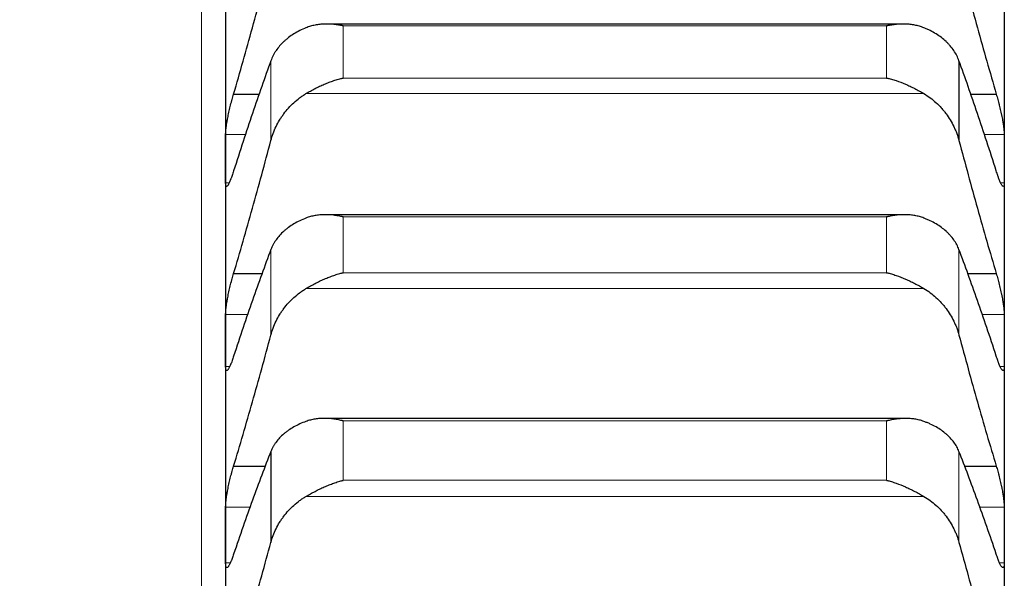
# Model space of a CAD drawing. Header units: inches. Extents: x 0 to 20790, y -12 to 14700.
# Tile 384 of 441: x 14138 to 14204, y 10814 to 10851. Entities that reach past the tile are written whole.
import ezdxf

# ---------------------------------------------------------------- set-up
doc = ezdxf.new("R2010")
doc.units = ezdxf.units.IN
doc.layers.add('1', color=7, linetype='Continuous', true_color=0xffffff)
doc.layers.add('254', color=7, linetype='Continuous', true_color=0xffffff)
doc.styles.add('latin_extended', font='simplex.shx')
doc.dimstyles.get("Standard").update_dxf_attribs({"dimtxt": 0.18, "dimasz": 0.18, "dimexe": 0.18, "dimexo": 0.0625, "dimgap": 0.09, "dimtad": 0, "dimtih": 1, "dimtoh": 1, "dimdec": 4, "dimzin": 0, "dimdsep": 46, "dimtxsty": 'Standard', "dimcen": 0.09, "dimadec": 0, "dimazin": 0, "dimtfac": 1, "dimtdec": 4, "dimtofl": 0, "dimtmove": 0, "dimatfit": 3, "dimfxl": 1, "dimtolj": 1, "dimtzin": 0, "dimarcsym": 0})

# ---------------------------------------------------------------- blocks, each defined once
blk = doc.blocks.new('_U8')
at = {"layer": '254', "color": 3, "linetype": 'Continuous', "lineweight": 13, "transparency": 16777216}
for p, q in [((13940.838, 12760.442), (13940.838, 13273.442)), ((14453.838, 10418.957), (14453.838, 13273.442)), ((14331.338, 13238.442), (14063.338, 13238.442))]:
    blk.add_line(p, q, dxfattribs=at)
at = {"layer": '254', "color": 3, "transparency": 16777216}
for points in [[(14063.338, 13258.858), (14063.338, 13218.025), (13940.838, 13238.442)], [(14331.338, 13218.025), (14331.338, 13258.858), (14453.838, 13238.442)]]:
    blk.add_solid(points, dxfattribs=at)
at = {"layer": 'Defpoints', "color": 0, "transparency": 16777216}
for p in [(13940.838, 13238.442), (13940.838, 12725.442), (14453.838, 10383.957)]:
    blk.add_point(p, dxfattribs=at)
at = {"layer": '254', "color": 2, "lineweight": 13, "transparency": 16777216, "insert": (14074.347, 13422.192), "char_height": 122.5, "attachment_point": 1, "style": 'latin_extended'}
blk.add_mtext('\\A1;513', dxfattribs=at)

msp = doc.modelspace()

# ---------------------------------------------------------------- linework, layer by layer
at = {"layer": '1', "color": 110, "linetype": 'Continuous', "lineweight": 13}
for p, q in [((14150.238, 10908.942), (14150.238, 9678.942)), ((14159.694, 10850.658), (14159.694, 10847.178)), ((14159.694, 10850.658), (14195.982, 10850.658)), ((14195.982, 10850.658), (14195.982, 10847.178)), ((14154.865, 10848.337), (14154.865, 10843.008)), ((14159.694, 10847.178), (14195.982, 10847.178)), ((14157.207, 10846.137), (14198.47, 10846.137)), ((14151.841, 10843.416), (14153.198, 10843.416)), ((14202.478, 10843.416), (14203.836, 10843.416)), ((14151.841, 10840.179), (14152.076, 10840.179)), ((14203.595, 10840.179), (14203.836, 10840.179)), ((14159.694, 10837.909), (14159.694, 10834.183)), ((14159.694, 10837.909), (14195.982, 10837.909)), ((14195.982, 10837.909), (14195.982, 10834.183)), ((14154.865, 10835.728), (14154.865, 10830.023)), ((14200.812, 10835.728), (14200.812, 10830.023)), ((14159.694, 10834.183), (14195.982, 10834.183)), ((14157.207, 10833.123), (14198.47, 10833.123)), ((14151.841, 10831.399), (14153.349, 10831.399)), ((14202.328, 10831.399), (14203.836, 10831.399)), ((14151.841, 10827.922), (14152.111, 10827.922)), ((14203.563, 10827.922), (14203.836, 10827.922)), ((14159.694, 10824.288), (14195.982, 10824.288)), ((14159.694, 10824.288), (14159.694, 10820.323)), ((14195.982, 10824.288), (14195.982, 10820.323)), ((14200.812, 10822.252), (14200.812, 10816.179)), ((14159.694, 10820.323), (14195.982, 10820.323)), ((14157.207, 10819.245), (14198.47, 10819.245)), ((14151.841, 10818.521), (14153.51, 10818.521)), ((14202.167, 10818.521), (14203.836, 10818.521)), ((14151.841, 10814.81), (14152.15, 10814.81)), ((14203.527, 10814.81), (14203.836, 10814.81))]:
    msp.add_line(p, q, dxfattribs=at)
at = {"layer": '1', "color": 2, "linetype": 'Continuous', "lineweight": 25}
for p, q in [((14151.838, 10853.058), (14151.838, 10841.798)), ((14203.838, 10853.058), (14203.838, 10841.798)), ((14197.088, 10850.783), (14158.613, 10850.783)), ((14200.812, 10848.337), (14200.812, 10843.008)), ((14152.376, 10846.106), (14154.11, 10846.106)), ((14201.567, 10846.106), (14203.301, 10846.106)), ((14151.838, 10841.798), (14151.838, 10829.66)), ((14203.838, 10841.798), (14203.838, 10829.66)), ((14197.174, 10838.053), (14158.526, 10838.053)), ((14152.376, 10834.12), (14154.302, 10834.12)), ((14201.374, 10834.12), (14203.301, 10834.12)), ((14151.838, 10829.66), (14151.838, 10816.665)), ((14203.838, 10829.66), (14203.838, 10816.665)), ((14197.259, 10824.455), (14158.439, 10824.455)), ((14154.865, 10822.252), (14154.865, 10816.179)), ((14152.376, 10821.269), (14154.508, 10821.269)), ((14201.169, 10821.269), (14203.301, 10821.269)), ((14151.838, 10816.665), (14151.838, 10802.833)), ((14203.838, 10816.665), (14203.838, 10802.833))]:
    msp.add_line(p, q, dxfattribs=at)
for points in [[(14152.376, 10846.106), (14152.587, 10846.832), (14153.007, 10848.297), (14153.632, 10850.53), (14154.251, 10852.8), (14154.661, 10854.338), (14154.865, 10855.114)], [(14200.812, 10855.114), (14201.016, 10854.338), (14201.426, 10852.8), (14202.045, 10850.53), (14202.67, 10848.297), (14203.09, 10846.832), (14203.301, 10846.106)], [(14154.865, 10848.337), (14154.661, 10847.774), (14154.251, 10846.623), (14153.632, 10844.822), (14153.007, 10842.948), (14152.587, 10841.649), (14152.376, 10840.987)], [(14203.301, 10840.987), (14203.09, 10841.649), (14202.67, 10842.948), (14202.045, 10844.822), (14201.426, 10846.623), (14201.016, 10847.774), (14200.812, 10848.337)], [(14151.838, 10841.798), (14151.838, 10842.337), (14151.839, 10842.876), (14151.841, 10843.416)], [(14152.376, 10834.12), (14152.587, 10834.833), (14153.007, 10836.273), (14153.632, 10838.474), (14154.251, 10840.717), (14154.661, 10842.239), (14154.865, 10843.008)], [(14200.812, 10843.008), (14201.016, 10842.239), (14201.426, 10840.717), (14202.045, 10838.474), (14202.67, 10836.273), (14203.09, 10834.833), (14203.301, 10834.12)], [(14203.836, 10843.416), (14203.838, 10842.876), (14203.838, 10842.337), (14203.838, 10841.798)], [(14151.841, 10840.179), (14151.839, 10840.719), (14151.838, 10841.258), (14151.838, 10841.798)], [(14203.838, 10841.798), (14203.838, 10841.258), (14203.838, 10840.719), (14203.836, 10840.179)], [(14154.865, 10835.728), (14154.661, 10835.188), (14154.251, 10834.081), (14153.632, 10832.343), (14153.007, 10830.527), (14152.587, 10829.265), (14152.376, 10828.621)], [(14203.301, 10828.621), (14203.09, 10829.265), (14202.67, 10830.527), (14202.045, 10832.343), (14201.426, 10834.081), (14201.016, 10835.188), (14200.812, 10835.728)], [(14151.838, 10829.66), (14151.838, 10830.24), (14151.839, 10830.819), (14151.841, 10831.399)], [(14203.836, 10831.399), (14203.838, 10830.819), (14203.838, 10830.24), (14203.838, 10829.66)], [(14152.376, 10821.269), (14152.587, 10821.968), (14153.007, 10823.381), (14153.632, 10825.546), (14154.251, 10827.757), (14154.661, 10829.262), (14154.865, 10830.023)], [(14200.812, 10830.023), (14201.016, 10829.262), (14201.426, 10827.757), (14202.045, 10825.546), (14202.67, 10823.381), (14203.09, 10821.968), (14203.301, 10821.269)], [(14151.841, 10827.922), (14151.839, 10828.502), (14151.838, 10829.081), (14151.838, 10829.66)], [(14203.838, 10829.66), (14203.838, 10829.081), (14203.838, 10828.502), (14203.836, 10827.922)], [(14154.865, 10822.252), (14154.661, 10821.736), (14154.251, 10820.675), (14153.632, 10819.002), (14153.007, 10817.248), (14152.587, 10816.024), (14152.376, 10815.399)], [(14203.301, 10815.399), (14203.09, 10816.024), (14202.67, 10817.248), (14202.045, 10819.002), (14201.426, 10820.675), (14201.016, 10821.736), (14200.812, 10822.252)], [(14151.838, 10816.665), (14151.838, 10817.284), (14151.839, 10817.902), (14151.841, 10818.521)], [(14203.836, 10818.521), (14203.838, 10817.902), (14203.838, 10817.284), (14203.838, 10816.665)], [(14151.841, 10814.81), (14151.839, 10815.428), (14151.838, 10816.047), (14151.838, 10816.665)], [(14203.838, 10816.665), (14203.838, 10816.047), (14203.838, 10815.428), (14203.836, 10814.81)], [(14152.376, 10807.573), (14152.587, 10808.257), (14153.007, 10809.641), (14153.632, 10811.767), (14154.251, 10813.943), (14154.661, 10815.428), (14154.865, 10816.179)], [(14200.812, 10816.179), (14201.016, 10815.428), (14201.426, 10813.943), (14202.045, 10811.767), (14202.67, 10809.641), (14203.09, 10808.257), (14203.301, 10807.573)]]:
    msp.add_open_spline(points, degree=3, dxfattribs=at)
for points, knots in [([(14159.694, 10850.658), (14159.691, 10850.659), (14159.688, 10850.659), (14159.681, 10850.661), (14159.678, 10850.661), (14159.668, 10850.664), (14159.648, 10850.668), (14159.602, 10850.677), (14159.509, 10850.695), (14159.43, 10850.709), (14159.272, 10850.734), (14159.167, 10850.748), (14158.853, 10850.779), (14158.645, 10850.787), (14158.334, 10850.777), (14158.23, 10850.769), (14158.075, 10850.752), (14158.023, 10850.746), (14157.919, 10850.73), (14157.867, 10850.721), (14157.712, 10850.691), (14157.61, 10850.666), (14157.407, 10850.607), (14157.307, 10850.573), (14157.207, 10850.533)], [0, 0, 0, 0, 0.003906, 0.003906, 0.007813, 0.007813, 0.015625, 0.03125, 0.0625, 0.125, 0.125, 0.25, 0.25, 0.5, 0.5, 0.625, 0.625, 0.6875, 0.6875, 0.75, 0.75, 0.875, 0.875, 1, 1, 1, 1]), ([(14198.47, 10850.533), (14198.37, 10850.573), (14198.27, 10850.607), (14198.069, 10850.666), (14197.967, 10850.69), (14197.764, 10850.73), (14197.661, 10850.746), (14197.454, 10850.769), (14197.35, 10850.776), (14197.14, 10850.784), (14197.036, 10850.783), (14196.826, 10850.776), (14196.721, 10850.769), (14196.511, 10850.748), (14196.405, 10850.734), (14196.247, 10850.709), (14196.168, 10850.695), (14196.075, 10850.677), (14196.029, 10850.668), (14196.009, 10850.664), (14195.996, 10850.661), (14195.989, 10850.659), (14195.982, 10850.658)], [0, 0, 0, 0, 0.125, 0.125, 0.25, 0.25, 0.375, 0.375, 0.5, 0.5, 0.625, 0.625, 0.75, 0.75, 0.875, 0.875, 0.9375, 0.96875, 0.984375, 0.992188, 0.992188, 1, 1, 1, 1]), ([(14157.207, 10850.533), (14157.061, 10850.474), (14156.921, 10850.41), (14156.652, 10850.275), (14156.394, 10850.13), (14156.158, 10849.968), (14156.018, 10849.86), (14155.99, 10849.839), (14155.935, 10849.794), (14155.908, 10849.772), (14155.827, 10849.704), (14155.776, 10849.658), (14155.626, 10849.518), (14155.533, 10849.421), (14155.362, 10849.221), (14155.283, 10849.118), (14155.175, 10848.959), (14155.14, 10848.905), (14155.092, 10848.822), (14155.076, 10848.795), (14155.045, 10848.739), (14155.03, 10848.711), (14154.957, 10848.57), (14154.907, 10848.454), (14154.865, 10848.337)], [0, 0, 0, 0, 0.125, 0.125, 0.25, 0.375, 0.375, 0.40625, 0.40625, 0.4375, 0.4375, 0.5, 0.5, 0.625, 0.625, 0.75, 0.75, 0.8125, 0.8125, 0.84375, 0.84375, 0.875, 0.875, 1, 1, 1, 1]), ([(14200.812, 10848.337), (14200.77, 10848.454), (14200.719, 10848.569), (14200.605, 10848.793), (14200.476, 10849.01), (14200.318, 10849.217), (14200.189, 10849.368), (14200.144, 10849.418), (14200.074, 10849.491), (14200.05, 10849.516), (14200.001, 10849.564), (14199.977, 10849.587), (14199.852, 10849.704), (14199.64, 10849.883), (14199.405, 10850.045), (14199.158, 10850.2), (14199.029, 10850.272), (14198.859, 10850.358), (14198.825, 10850.375), (14198.755, 10850.408), (14198.65, 10850.457), (14198.543, 10850.503), (14198.47, 10850.533)], [0, 0, 0, 0, 0.125, 0.125, 0.25, 0.375, 0.375, 0.4375, 0.4375, 0.46875, 0.46875, 0.5, 0.5, 0.625, 0.75, 0.75, 0.875, 0.875, 0.90625, 0.90625, 0.9375, 1, 1, 1, 1]), ([(14157.207, 10846.137), (14157.307, 10846.197), (14157.407, 10846.255), (14157.608, 10846.368), (14157.709, 10846.422), (14157.913, 10846.528), (14158.016, 10846.579), (14158.222, 10846.676), (14158.326, 10846.723), (14158.536, 10846.812), (14158.641, 10846.854), (14158.851, 10846.933), (14158.956, 10846.97), (14159.166, 10847.039), (14159.271, 10847.07), (14159.43, 10847.114), (14159.509, 10847.135), (14159.602, 10847.157), (14159.648, 10847.168), (14159.668, 10847.172), (14159.681, 10847.175), (14159.688, 10847.177), (14159.694, 10847.178)], [0, 0, 0, 0, 0.125, 0.125, 0.25, 0.25, 0.375, 0.375, 0.5, 0.5, 0.625, 0.625, 0.75, 0.75, 0.875, 0.875, 0.9375, 0.96875, 0.984375, 0.992188, 0.992188, 1, 1, 1, 1]), ([(14195.982, 10847.178), (14195.986, 10847.177), (14195.989, 10847.177), (14195.996, 10847.175), (14195.999, 10847.175), (14196.009, 10847.172), (14196.029, 10847.168), (14196.075, 10847.157), (14196.168, 10847.135), (14196.353, 10847.086), (14196.51, 10847.039), (14196.824, 10846.937), (14197.032, 10846.858), (14197.343, 10846.726), (14197.446, 10846.68), (14197.602, 10846.607), (14197.654, 10846.582), (14197.757, 10846.53), (14197.809, 10846.504), (14197.964, 10846.424), (14198.067, 10846.369), (14198.269, 10846.255), (14198.37, 10846.197), (14198.47, 10846.137)], [0, 0, 0, 0, 0.003906, 0.003906, 0.007813, 0.007813, 0.015625, 0.03125, 0.0625, 0.125, 0.25, 0.25, 0.5, 0.5, 0.625, 0.625, 0.6875, 0.6875, 0.75, 0.75, 0.875, 0.875, 1, 1, 1, 1]), ([(14151.841, 10843.416), (14151.841, 10843.447), (14151.843, 10843.516), (14151.851, 10843.633), (14151.86, 10843.722), (14151.868, 10843.793), (14151.871, 10843.817), (14151.877, 10843.866), (14151.88, 10843.891), (14151.898, 10844.019), (14151.915, 10844.128), (14151.939, 10844.273), (14151.944, 10844.302), (14151.952, 10844.347), (14151.955, 10844.362), (14151.961, 10844.392), (14151.975, 10844.467), (14152.001, 10844.605), (14152.027, 10844.731), (14152.054, 10844.858), (14152.068, 10844.922), (14152.112, 10845.116), (14152.143, 10845.245), (14152.19, 10845.436), (14152.207, 10845.499), (14152.231, 10845.594), (14152.24, 10845.626), (14152.257, 10845.688), (14152.265, 10845.719), (14152.307, 10845.873), (14152.341, 10845.992), (14152.376, 10846.106)], [0, 0, 0, 0, 0.0625, 0.125, 0.1875, 0.1875, 0.21875, 0.21875, 0.25, 0.25, 0.375, 0.375, 0.40625, 0.40625, 0.421875, 0.421875, 0.4375, 0.5, 0.5625, 0.5625, 0.625, 0.625, 0.75, 0.75, 0.8125, 0.8125, 0.84375, 0.84375, 0.875, 0.875, 1, 1, 1, 1]), ([(14154.865, 10843.008), (14154.907, 10843.168), (14154.957, 10843.326), (14155.072, 10843.635), (14155.201, 10843.938), (14155.359, 10844.23), (14155.488, 10844.444), (14155.533, 10844.514), (14155.603, 10844.619), (14155.627, 10844.654), (14155.675, 10844.722), (14155.7, 10844.756), (14155.825, 10844.924), (14156.036, 10845.182), (14156.271, 10845.418), (14156.519, 10845.644), (14156.648, 10845.751), (14156.818, 10845.878), (14156.852, 10845.903), (14156.921, 10845.952), (14157.026, 10846.025), (14157.134, 10846.093), (14157.207, 10846.137)], [0, 0, 0, 0, 0.125, 0.125, 0.25, 0.375, 0.375, 0.4375, 0.4375, 0.46875, 0.46875, 0.5, 0.5, 0.625, 0.75, 0.75, 0.875, 0.875, 0.90625, 0.90625, 0.9375, 1, 1, 1, 1]), ([(14198.47, 10846.137), (14198.616, 10846.049), (14198.756, 10845.955), (14199.025, 10845.755), (14199.282, 10845.542), (14199.518, 10845.305), (14199.659, 10845.149), (14199.687, 10845.118), (14199.742, 10845.054), (14199.769, 10845.022), (14199.849, 10844.924), (14199.901, 10844.858), (14200.051, 10844.657), (14200.143, 10844.519), (14200.315, 10844.235), (14200.394, 10844.09), (14200.502, 10843.867), (14200.536, 10843.791), (14200.585, 10843.677), (14200.601, 10843.638), (14200.632, 10843.561), (14200.647, 10843.522), (14200.719, 10843.327), (14200.77, 10843.168), (14200.812, 10843.008)], [0, 0, 0, 0, 0.125, 0.125, 0.25, 0.375, 0.375, 0.40625, 0.40625, 0.4375, 0.4375, 0.5, 0.5, 0.625, 0.625, 0.75, 0.75, 0.8125, 0.8125, 0.84375, 0.84375, 0.875, 0.875, 1, 1, 1, 1]), ([(14203.301, 10846.106), (14203.335, 10845.992), (14203.369, 10845.874), (14203.42, 10845.691), (14203.436, 10845.629), (14203.461, 10845.534), (14203.469, 10845.502), (14203.486, 10845.438), (14203.494, 10845.406), (14203.534, 10845.246), (14203.564, 10845.117), (14203.608, 10844.925), (14203.622, 10844.861), (14203.642, 10844.765), (14203.649, 10844.733), (14203.662, 10844.67), (14203.668, 10844.638), (14203.699, 10844.483), (14203.722, 10844.363), (14203.747, 10844.218), (14203.752, 10844.189), (14203.761, 10844.133), (14203.765, 10844.105), (14203.778, 10844.022), (14203.786, 10843.969), (14203.807, 10843.816), (14203.817, 10843.723), (14203.826, 10843.617), (14203.828, 10843.596), (14203.831, 10843.556), (14203.832, 10843.537), (14203.835, 10843.482), (14203.836, 10843.447), (14203.836, 10843.416)], [0, 0, 0, 0, 0.125, 0.125, 0.1875, 0.1875, 0.21875, 0.21875, 0.25, 0.25, 0.375, 0.375, 0.4375, 0.4375, 0.46875, 0.46875, 0.5, 0.5, 0.625, 0.625, 0.65625, 0.65625, 0.6875, 0.6875, 0.75, 0.75, 0.875, 0.875, 0.90625, 0.90625, 0.9375, 0.9375, 1, 1, 1, 1]), ([(14152.376, 10840.987), (14152.341, 10840.873), (14152.307, 10840.768), (14152.257, 10840.62), (14152.24, 10840.573), (14152.216, 10840.505), (14152.207, 10840.483), (14152.191, 10840.44), (14152.183, 10840.418), (14152.143, 10840.316), (14152.112, 10840.245), (14152.069, 10840.153), (14152.055, 10840.125), (14152.035, 10840.087), (14152.028, 10840.075), (14152.015, 10840.053), (14152.008, 10840.043), (14151.977, 10839.995), (14151.955, 10839.969), (14151.93, 10839.951), (14151.925, 10839.949), (14151.916, 10839.945), (14151.911, 10839.944), (14151.899, 10839.944), (14151.891, 10839.946), (14151.87, 10839.965), (14151.86, 10839.989), (14151.85, 10840.037), (14151.849, 10840.047), (14151.846, 10840.07), (14151.845, 10840.082), (14151.842, 10840.12), (14151.841, 10840.148), (14151.841, 10840.179)], [0, 0, 0, 0, 0.125, 0.125, 0.1875, 0.1875, 0.21875, 0.21875, 0.25, 0.25, 0.375, 0.375, 0.4375, 0.4375, 0.46875, 0.46875, 0.5, 0.5, 0.625, 0.625, 0.65625, 0.65625, 0.6875, 0.6875, 0.75, 0.75, 0.875, 0.875, 0.90625, 0.90625, 0.9375, 0.9375, 1, 1, 1, 1]), ([(14203.836, 10840.179), (14203.836, 10840.148), (14203.834, 10840.091), (14203.826, 10840.025), (14203.817, 10839.994), (14203.809, 10839.975), (14203.806, 10839.969), (14203.8, 10839.96), (14203.796, 10839.956), (14203.779, 10839.94), (14203.762, 10839.941), (14203.737, 10839.958), (14203.732, 10839.962), (14203.724, 10839.969), (14203.722, 10839.972), (14203.716, 10839.978), (14203.702, 10839.993), (14203.675, 10840.03), (14203.649, 10840.074), (14203.622, 10840.124), (14203.608, 10840.152), (14203.565, 10840.244), (14203.534, 10840.316), (14203.486, 10840.437), (14203.47, 10840.48), (14203.445, 10840.548), (14203.437, 10840.572), (14203.42, 10840.619), (14203.412, 10840.644), (14203.37, 10840.767), (14203.335, 10840.874), (14203.301, 10840.987)], [0, 0, 0, 0, 0.0625, 0.125, 0.1875, 0.1875, 0.21875, 0.21875, 0.25, 0.25, 0.375, 0.375, 0.40625, 0.40625, 0.421875, 0.421875, 0.4375, 0.5, 0.5625, 0.5625, 0.625, 0.625, 0.75, 0.75, 0.8125, 0.8125, 0.84375, 0.84375, 0.875, 0.875, 1, 1, 1, 1]), ([(14157.207, 10837.829), (14157.061, 10837.773), (14156.921, 10837.713), (14156.652, 10837.583), (14156.394, 10837.445), (14156.158, 10837.29), (14156.018, 10837.187), (14155.99, 10837.167), (14155.935, 10837.124), (14155.908, 10837.103), (14155.827, 10837.038), (14155.776, 10836.994), (14155.626, 10836.86), (14155.533, 10836.768), (14155.362, 10836.576), (14155.283, 10836.477), (14155.175, 10836.325), (14155.14, 10836.273), (14155.092, 10836.194), (14155.076, 10836.167), (14155.045, 10836.114), (14155.03, 10836.087), (14154.957, 10835.952), (14154.907, 10835.841), (14154.865, 10835.728)], [0, 0, 0, 0, 0.125, 0.125, 0.25, 0.375, 0.375, 0.40625, 0.40625, 0.4375, 0.4375, 0.5, 0.5, 0.625, 0.625, 0.75, 0.75, 0.8125, 0.8125, 0.84375, 0.84375, 0.875, 0.875, 1, 1, 1, 1]), ([(14159.694, 10837.909), (14159.691, 10837.91), (14159.688, 10837.91), (14159.681, 10837.912), (14159.678, 10837.913), (14159.668, 10837.915), (14159.648, 10837.919), (14159.602, 10837.93), (14159.509, 10837.949), (14159.43, 10837.964), (14159.272, 10837.992), (14159.167, 10838.008), (14158.853, 10838.044), (14158.645, 10838.056), (14158.334, 10838.052), (14158.23, 10838.046), (14158.075, 10838.032), (14158.023, 10838.027), (14157.919, 10838.013), (14157.867, 10838.005), (14157.712, 10837.978), (14157.61, 10837.955), (14157.407, 10837.9), (14157.307, 10837.868), (14157.207, 10837.829)], [0, 0, 0, 0, 0.003906, 0.003906, 0.007812, 0.007812, 0.015625, 0.03125, 0.0625, 0.125, 0.125, 0.25, 0.25, 0.5, 0.5, 0.625, 0.625, 0.6875, 0.6875, 0.75, 0.75, 0.875, 0.875, 1, 1, 1, 1]), ([(14198.47, 10837.829), (14198.37, 10837.868), (14198.27, 10837.9), (14198.069, 10837.955), (14197.967, 10837.977), (14197.764, 10838.013), (14197.661, 10838.027), (14197.454, 10838.046), (14197.35, 10838.051), (14197.14, 10838.055), (14197.036, 10838.052), (14196.826, 10838.041), (14196.721, 10838.032), (14196.511, 10838.008), (14196.405, 10837.992), (14196.247, 10837.964), (14196.168, 10837.949), (14196.075, 10837.93), (14196.029, 10837.919), (14196.009, 10837.915), (14195.996, 10837.912), (14195.989, 10837.91), (14195.982, 10837.909)], [0, 0, 0, 0, 0.125, 0.125, 0.25, 0.25, 0.375, 0.375, 0.5, 0.5, 0.625, 0.625, 0.75, 0.75, 0.875, 0.875, 0.9375, 0.96875, 0.984375, 0.992188, 0.992188, 1, 1, 1, 1]), ([(14200.812, 10835.728), (14200.77, 10835.841), (14200.719, 10835.951), (14200.605, 10836.165), (14200.476, 10836.374), (14200.318, 10836.572), (14200.189, 10836.717), (14200.144, 10836.764), (14200.074, 10836.835), (14200.05, 10836.858), (14200.001, 10836.904), (14199.977, 10836.926), (14199.852, 10837.038), (14199.64, 10837.209), (14199.405, 10837.364), (14199.158, 10837.512), (14199.029, 10837.581), (14198.859, 10837.663), (14198.825, 10837.679), (14198.755, 10837.711), (14198.65, 10837.757), (14198.543, 10837.801), (14198.47, 10837.829)], [0, 0, 0, 0, 0.125, 0.125, 0.25, 0.375, 0.375, 0.4375, 0.4375, 0.46875, 0.46875, 0.5, 0.5, 0.625, 0.75, 0.75, 0.875, 0.875, 0.90625, 0.90625, 0.9375, 1, 1, 1, 1]), ([(14151.841, 10831.399), (14151.841, 10831.432), (14151.843, 10831.505), (14151.851, 10831.629), (14151.86, 10831.722), (14151.868, 10831.795), (14151.871, 10831.82), (14151.877, 10831.871), (14151.88, 10831.897), (14151.898, 10832.029), (14151.915, 10832.141), (14151.939, 10832.288), (14151.944, 10832.318), (14151.952, 10832.364), (14151.955, 10832.379), (14151.961, 10832.41), (14151.975, 10832.486), (14152.001, 10832.626), (14152.027, 10832.753), (14152.054, 10832.881), (14152.068, 10832.945), (14152.112, 10833.14), (14152.143, 10833.269), (14152.19, 10833.459), (14152.207, 10833.522), (14152.231, 10833.616), (14152.24, 10833.647), (14152.257, 10833.709), (14152.265, 10833.74), (14152.307, 10833.892), (14152.341, 10834.008), (14152.376, 10834.12)], [0, 0, 0, 0, 0.0625, 0.125, 0.1875, 0.1875, 0.21875, 0.21875, 0.25, 0.25, 0.375, 0.375, 0.40625, 0.40625, 0.421875, 0.421875, 0.4375, 0.5, 0.5625, 0.5625, 0.625, 0.625, 0.75, 0.75, 0.8125, 0.8125, 0.84375, 0.84375, 0.875, 0.875, 1, 1, 1, 1]), ([(14157.207, 10833.123), (14157.307, 10833.182), (14157.407, 10833.24), (14157.608, 10833.353), (14157.709, 10833.408), (14157.913, 10833.514), (14158.016, 10833.565), (14158.222, 10833.664), (14158.326, 10833.711), (14158.536, 10833.802), (14158.641, 10833.846), (14158.851, 10833.927), (14158.956, 10833.965), (14159.166, 10834.036), (14159.271, 10834.069), (14159.43, 10834.115), (14159.509, 10834.137), (14159.602, 10834.161), (14159.648, 10834.172), (14159.668, 10834.177), (14159.681, 10834.18), (14159.688, 10834.182), (14159.694, 10834.183)], [0, 0, 0, 0, 0.125, 0.125, 0.25, 0.25, 0.375, 0.375, 0.5, 0.5, 0.625, 0.625, 0.75, 0.75, 0.875, 0.875, 0.9375, 0.96875, 0.984375, 0.992188, 0.992188, 1, 1, 1, 1]), ([(14195.982, 10834.183), (14195.986, 10834.182), (14195.989, 10834.182), (14195.996, 10834.18), (14195.999, 10834.179), (14196.009, 10834.177), (14196.029, 10834.172), (14196.075, 10834.161), (14196.168, 10834.137), (14196.353, 10834.086), (14196.51, 10834.036), (14196.824, 10833.93), (14197.032, 10833.849), (14197.343, 10833.715), (14197.446, 10833.668), (14197.602, 10833.593), (14197.654, 10833.568), (14197.757, 10833.516), (14197.809, 10833.49), (14197.964, 10833.409), (14198.067, 10833.354), (14198.269, 10833.24), (14198.37, 10833.182), (14198.47, 10833.123)], [0, 0, 0, 0, 0.003906, 0.003906, 0.007813, 0.007813, 0.015625, 0.03125, 0.0625, 0.125, 0.25, 0.25, 0.5, 0.5, 0.625, 0.625, 0.6875, 0.6875, 0.75, 0.75, 0.875, 0.875, 1, 1, 1, 1]), ([(14203.301, 10834.12), (14203.335, 10834.008), (14203.369, 10833.892), (14203.42, 10833.711), (14203.436, 10833.65), (14203.461, 10833.556), (14203.469, 10833.525), (14203.486, 10833.461), (14203.494, 10833.429), (14203.534, 10833.269), (14203.564, 10833.141), (14203.608, 10832.948), (14203.622, 10832.884), (14203.642, 10832.787), (14203.649, 10832.755), (14203.662, 10832.691), (14203.668, 10832.66), (14203.699, 10832.502), (14203.722, 10832.38), (14203.747, 10832.233), (14203.752, 10832.203), (14203.761, 10832.145), (14203.765, 10832.117), (14203.778, 10832.032), (14203.786, 10831.977), (14203.807, 10831.82), (14203.817, 10831.723), (14203.826, 10831.612), (14203.828, 10831.59), (14203.831, 10831.548), (14203.832, 10831.528), (14203.835, 10831.469), (14203.836, 10831.432), (14203.836, 10831.399)], [0, 0, 0, 0, 0.125, 0.125, 0.1875, 0.1875, 0.21875, 0.21875, 0.25, 0.25, 0.375, 0.375, 0.4375, 0.4375, 0.46875, 0.46875, 0.5, 0.5, 0.625, 0.625, 0.65625, 0.65625, 0.6875, 0.6875, 0.75, 0.75, 0.875, 0.875, 0.90625, 0.90625, 0.9375, 0.9375, 1, 1, 1, 1]), ([(14154.865, 10830.023), (14154.907, 10830.182), (14154.957, 10830.337), (14155.072, 10830.643), (14155.201, 10830.944), (14155.359, 10831.232), (14155.488, 10831.444), (14155.533, 10831.514), (14155.603, 10831.618), (14155.627, 10831.652), (14155.675, 10831.72), (14155.7, 10831.754), (14155.825, 10831.92), (14156.036, 10832.176), (14156.271, 10832.41), (14156.519, 10832.634), (14156.648, 10832.74), (14156.818, 10832.866), (14156.852, 10832.891), (14156.921, 10832.94), (14157.026, 10833.011), (14157.134, 10833.079), (14157.207, 10833.123)], [0, 0, 0, 0, 0.125, 0.125, 0.25, 0.375, 0.375, 0.4375, 0.4375, 0.46875, 0.46875, 0.5, 0.5, 0.625, 0.75, 0.75, 0.875, 0.875, 0.90625, 0.90625, 0.9375, 1, 1, 1, 1]), ([(14198.47, 10833.123), (14198.616, 10833.036), (14198.756, 10832.943), (14199.025, 10832.744), (14199.282, 10832.532), (14199.518, 10832.298), (14199.659, 10832.143), (14199.687, 10832.112), (14199.742, 10832.049), (14199.769, 10832.017), (14199.849, 10831.92), (14199.901, 10831.855), (14200.051, 10831.655), (14200.143, 10831.519), (14200.315, 10831.238), (14200.394, 10831.094), (14200.502, 10830.873), (14200.536, 10830.798), (14200.585, 10830.684), (14200.601, 10830.646), (14200.632, 10830.57), (14200.647, 10830.531), (14200.719, 10830.338), (14200.77, 10830.181), (14200.812, 10830.023)], [0, 0, 0, 0, 0.125, 0.125, 0.25, 0.375, 0.375, 0.40625, 0.40625, 0.4375, 0.4375, 0.5, 0.5, 0.625, 0.625, 0.75, 0.75, 0.8125, 0.8125, 0.84375, 0.84375, 0.875, 0.875, 1, 1, 1, 1]), ([(14152.376, 10828.621), (14152.341, 10828.51), (14152.307, 10828.407), (14152.257, 10828.265), (14152.24, 10828.22), (14152.216, 10828.154), (14152.207, 10828.133), (14152.191, 10828.092), (14152.183, 10828.072), (14152.143, 10827.974), (14152.112, 10827.907), (14152.069, 10827.822), (14152.055, 10827.797), (14152.035, 10827.763), (14152.028, 10827.752), (14152.015, 10827.732), (14152.008, 10827.723), (14151.977, 10827.681), (14151.955, 10827.66), (14151.93, 10827.65), (14151.925, 10827.648), (14151.916, 10827.647), (14151.911, 10827.648), (14151.899, 10827.651), (14151.891, 10827.656), (14151.87, 10827.682), (14151.86, 10827.712), (14151.85, 10827.766), (14151.849, 10827.778), (14151.846, 10827.803), (14151.845, 10827.816), (14151.842, 10827.858), (14151.841, 10827.888), (14151.841, 10827.922)], [0, 0, 0, 0, 0.125, 0.125, 0.1875, 0.1875, 0.21875, 0.21875, 0.25, 0.25, 0.375, 0.375, 0.4375, 0.4375, 0.46875, 0.46875, 0.5, 0.5, 0.625, 0.625, 0.65625, 0.65625, 0.6875, 0.6875, 0.75, 0.75, 0.875, 0.875, 0.90625, 0.90625, 0.9375, 0.9375, 1, 1, 1, 1]), ([(14203.836, 10827.922), (14203.836, 10827.888), (14203.834, 10827.827), (14203.826, 10827.754), (14203.817, 10827.717), (14203.809, 10827.694), (14203.806, 10827.687), (14203.8, 10827.675), (14203.796, 10827.67), (14203.779, 10827.648), (14203.762, 10827.643), (14203.737, 10827.654), (14203.732, 10827.656), (14203.724, 10827.662), (14203.722, 10827.664), (14203.716, 10827.668), (14203.702, 10827.681), (14203.675, 10827.711), (14203.649, 10827.75), (14203.622, 10827.795), (14203.608, 10827.821), (14203.565, 10827.907), (14203.534, 10827.974), (14203.486, 10828.09), (14203.47, 10828.131), (14203.445, 10828.196), (14203.437, 10828.218), (14203.42, 10828.264), (14203.412, 10828.288), (14203.37, 10828.407), (14203.335, 10828.51), (14203.301, 10828.621)], [0, 0, 0, 0, 0.0625, 0.125, 0.1875, 0.1875, 0.21875, 0.21875, 0.25, 0.25, 0.375, 0.375, 0.40625, 0.40625, 0.421875, 0.421875, 0.4375, 0.5, 0.5625, 0.5625, 0.625, 0.625, 0.75, 0.75, 0.8125, 0.8125, 0.84375, 0.84375, 0.875, 0.875, 1, 1, 1, 1]), ([(14157.207, 10824.255), (14157.061, 10824.202), (14156.921, 10824.144), (14156.652, 10824.021), (14156.394, 10823.89), (14156.158, 10823.742), (14156.018, 10823.645), (14155.99, 10823.625), (14155.935, 10823.585), (14155.908, 10823.564), (14155.827, 10823.503), (14155.776, 10823.461), (14155.626, 10823.333), (14155.533, 10823.245), (14155.362, 10823.062), (14155.283, 10822.968), (14155.175, 10822.822), (14155.14, 10822.772), (14155.092, 10822.697), (14155.076, 10822.672), (14155.045, 10822.621), (14155.03, 10822.595), (14154.957, 10822.466), (14154.907, 10822.36), (14154.865, 10822.252)], [0, 0, 0, 0, 0.125, 0.125, 0.25, 0.375, 0.375, 0.40625, 0.40625, 0.4375, 0.4375, 0.5, 0.5, 0.625, 0.625, 0.75, 0.75, 0.8125, 0.8125, 0.84375, 0.84375, 0.875, 0.875, 1, 1, 1, 1]), ([(14159.694, 10824.288), (14159.691, 10824.289), (14159.688, 10824.29), (14159.681, 10824.292), (14159.678, 10824.293), (14159.668, 10824.295), (14159.648, 10824.3), (14159.602, 10824.311), (14159.509, 10824.332), (14159.43, 10824.348), (14159.272, 10824.379), (14159.167, 10824.396), (14158.853, 10824.438), (14158.645, 10824.454), (14158.334, 10824.455), (14158.23, 10824.452), (14158.075, 10824.441), (14158.023, 10824.436), (14157.919, 10824.425), (14157.867, 10824.418), (14157.712, 10824.394), (14157.61, 10824.373), (14157.407, 10824.322), (14157.307, 10824.292), (14157.207, 10824.255)], [0, 0, 0, 0, 0.003906, 0.003906, 0.007812, 0.007812, 0.015625, 0.03125, 0.0625, 0.125, 0.125, 0.25, 0.25, 0.5, 0.5, 0.625, 0.625, 0.6875, 0.6875, 0.75, 0.75, 0.875, 0.875, 1, 1, 1, 1]), ([(14198.47, 10824.255), (14198.37, 10824.291), (14198.27, 10824.322), (14198.069, 10824.373), (14197.967, 10824.393), (14197.764, 10824.425), (14197.661, 10824.437), (14197.454, 10824.451), (14197.35, 10824.455), (14197.14, 10824.454), (14197.036, 10824.45), (14196.826, 10824.435), (14196.721, 10824.424), (14196.511, 10824.396), (14196.405, 10824.379), (14196.247, 10824.348), (14196.168, 10824.332), (14196.075, 10824.311), (14196.029, 10824.3), (14196.009, 10824.295), (14195.996, 10824.292), (14195.989, 10824.29), (14195.982, 10824.288)], [0, 0, 0, 0, 0.125, 0.125, 0.25, 0.25, 0.375, 0.375, 0.5, 0.5, 0.625, 0.625, 0.75, 0.75, 0.875, 0.875, 0.9375, 0.96875, 0.984375, 0.992187, 0.992187, 1, 1, 1, 1]), ([(14200.812, 10822.252), (14200.77, 10822.36), (14200.719, 10822.465), (14200.605, 10822.67), (14200.476, 10822.869), (14200.318, 10823.058), (14200.189, 10823.196), (14200.144, 10823.242), (14200.074, 10823.309), (14200.05, 10823.331), (14200.001, 10823.374), (14199.977, 10823.396), (14199.852, 10823.503), (14199.64, 10823.666), (14199.405, 10823.813), (14199.158, 10823.953), (14199.029, 10824.019), (14198.859, 10824.097), (14198.825, 10824.112), (14198.755, 10824.142), (14198.65, 10824.187), (14198.543, 10824.228), (14198.47, 10824.255)], [0, 0, 0, 0, 0.125, 0.125, 0.25, 0.375, 0.375, 0.4375, 0.4375, 0.46875, 0.46875, 0.5, 0.5, 0.625, 0.75, 0.75, 0.875, 0.875, 0.90625, 0.90625, 0.9375, 1, 1, 1, 1]), ([(14151.841, 10818.521), (14151.841, 10818.557), (14151.843, 10818.634), (14151.851, 10818.764), (14151.86, 10818.86), (14151.868, 10818.936), (14151.871, 10818.962), (14151.877, 10819.015), (14151.88, 10819.041), (14151.898, 10819.177), (14151.915, 10819.291), (14151.939, 10819.442), (14151.944, 10819.472), (14151.952, 10819.518), (14151.955, 10819.534), (14151.961, 10819.565), (14151.975, 10819.643), (14152.001, 10819.784), (14152.027, 10819.912), (14152.054, 10820.04), (14152.068, 10820.105), (14152.112, 10820.301), (14152.143, 10820.429), (14152.19, 10820.618), (14152.207, 10820.68), (14152.231, 10820.773), (14152.24, 10820.804), (14152.257, 10820.865), (14152.265, 10820.895), (14152.307, 10821.045), (14152.341, 10821.16), (14152.376, 10821.269)], [0, 0, 0, 0, 0.0625, 0.125, 0.1875, 0.1875, 0.21875, 0.21875, 0.25, 0.25, 0.375, 0.375, 0.40625, 0.40625, 0.421875, 0.421875, 0.4375, 0.5, 0.5625, 0.5625, 0.625, 0.625, 0.75, 0.75, 0.8125, 0.8125, 0.84375, 0.84375, 0.875, 0.875, 1, 1, 1, 1]), ([(14203.301, 10821.269), (14203.335, 10821.16), (14203.369, 10821.046), (14203.42, 10820.867), (14203.436, 10820.807), (14203.461, 10820.714), (14203.469, 10820.683), (14203.486, 10820.62), (14203.494, 10820.588), (14203.534, 10820.429), (14203.564, 10820.302), (14203.608, 10820.109), (14203.622, 10820.044), (14203.642, 10819.947), (14203.649, 10819.914), (14203.662, 10819.85), (14203.668, 10819.818), (14203.699, 10819.659), (14203.722, 10819.535), (14203.747, 10819.385), (14203.752, 10819.355), (14203.761, 10819.296), (14203.765, 10819.267), (14203.778, 10819.18), (14203.786, 10819.124), (14203.807, 10818.962), (14203.817, 10818.861), (14203.826, 10818.746), (14203.828, 10818.723), (14203.831, 10818.679), (14203.832, 10818.658), (14203.835, 10818.595), (14203.836, 10818.557), (14203.836, 10818.521)], [0, 0, 0, 0, 0.125, 0.125, 0.1875, 0.1875, 0.21875, 0.21875, 0.25, 0.25, 0.375, 0.375, 0.4375, 0.4375, 0.46875, 0.46875, 0.5, 0.5, 0.625, 0.625, 0.65625, 0.65625, 0.6875, 0.6875, 0.75, 0.75, 0.875, 0.875, 0.90625, 0.90625, 0.9375, 0.9375, 1, 1, 1, 1]), ([(14157.207, 10819.245), (14157.307, 10819.304), (14157.407, 10819.362), (14157.608, 10819.474), (14157.709, 10819.529), (14157.913, 10819.636), (14158.016, 10819.687), (14158.222, 10819.787), (14158.326, 10819.836), (14158.536, 10819.928), (14158.641, 10819.972), (14158.851, 10820.055), (14158.956, 10820.095), (14159.166, 10820.169), (14159.271, 10820.203), (14159.43, 10820.251), (14159.509, 10820.274), (14159.602, 10820.299), (14159.648, 10820.311), (14159.668, 10820.316), (14159.681, 10820.319), (14159.688, 10820.321), (14159.694, 10820.323)], [0, 0, 0, 0, 0.125, 0.125, 0.25, 0.25, 0.375, 0.375, 0.5, 0.5, 0.625, 0.625, 0.75, 0.75, 0.875, 0.875, 0.9375, 0.96875, 0.984375, 0.992187, 0.992187, 1, 1, 1, 1]), ([(14195.982, 10820.323), (14195.986, 10820.322), (14195.989, 10820.321), (14195.996, 10820.319), (14195.999, 10820.319), (14196.009, 10820.316), (14196.029, 10820.311), (14196.075, 10820.299), (14196.168, 10820.274), (14196.247, 10820.251), (14196.405, 10820.203), (14196.51, 10820.169), (14196.824, 10820.059), (14197.032, 10819.976), (14197.343, 10819.839), (14197.446, 10819.791), (14197.602, 10819.716), (14197.654, 10819.691), (14197.757, 10819.638), (14197.809, 10819.612), (14197.964, 10819.531), (14198.067, 10819.476), (14198.269, 10819.362), (14198.37, 10819.304), (14198.47, 10819.245)], [0, 0, 0, 0, 0.003906, 0.003906, 0.007813, 0.007813, 0.015625, 0.03125, 0.0625, 0.125, 0.125, 0.25, 0.25, 0.5, 0.5, 0.625, 0.625, 0.6875, 0.6875, 0.75, 0.75, 0.875, 0.875, 1, 1, 1, 1]), ([(14154.865, 10816.179), (14154.907, 10816.336), (14154.957, 10816.49), (14155.072, 10816.792), (14155.201, 10817.089), (14155.359, 10817.374), (14155.488, 10817.584), (14155.533, 10817.653), (14155.603, 10817.756), (14155.627, 10817.79), (14155.675, 10817.857), (14155.7, 10817.89), (14155.825, 10818.055), (14156.036, 10818.308), (14156.271, 10818.54), (14156.519, 10818.761), (14156.648, 10818.867), (14156.818, 10818.991), (14156.852, 10819.016), (14156.921, 10819.064), (14157.026, 10819.135), (14157.134, 10819.202), (14157.207, 10819.245)], [0, 0, 0, 0, 0.125, 0.125, 0.25, 0.375, 0.375, 0.4375, 0.4375, 0.46875, 0.46875, 0.5, 0.5, 0.625, 0.75, 0.75, 0.875, 0.875, 0.90625, 0.90625, 0.9375, 1, 1, 1, 1]), ([(14198.47, 10819.245), (14198.616, 10819.159), (14198.756, 10819.067), (14199.025, 10818.87), (14199.282, 10818.661), (14199.518, 10818.428), (14199.659, 10818.276), (14199.687, 10818.245), (14199.742, 10818.182), (14199.769, 10818.151), (14199.849, 10818.055), (14199.901, 10817.99), (14200.051, 10817.793), (14200.143, 10817.658), (14200.315, 10817.38), (14200.394, 10817.238), (14200.502, 10817.019), (14200.536, 10816.945), (14200.585, 10816.833), (14200.601, 10816.795), (14200.632, 10816.72), (14200.647, 10816.681), (14200.719, 10816.491), (14200.77, 10816.336), (14200.812, 10816.179)], [0, 0, 0, 0, 0.125, 0.125, 0.25, 0.375, 0.375, 0.40625, 0.40625, 0.4375, 0.4375, 0.5, 0.5, 0.625, 0.625, 0.75, 0.75, 0.8125, 0.8125, 0.84375, 0.84375, 0.875, 0.875, 1, 1, 1, 1]), ([(14152.376, 10815.399), (14152.341, 10815.291), (14152.307, 10815.191), (14152.257, 10815.054), (14152.24, 10815.01), (14152.216, 10814.948), (14152.207, 10814.928), (14152.191, 10814.888), (14152.183, 10814.869), (14152.143, 10814.777), (14152.112, 10814.715), (14152.069, 10814.637), (14152.055, 10814.614), (14152.035, 10814.583), (14152.028, 10814.574), (14152.015, 10814.556), (14152.008, 10814.548), (14151.977, 10814.513), (14151.955, 10814.497), (14151.93, 10814.493), (14151.925, 10814.493), (14151.916, 10814.495), (14151.911, 10814.496), (14151.899, 10814.504), (14151.891, 10814.512), (14151.87, 10814.546), (14151.86, 10814.581), (14151.85, 10814.641), (14151.849, 10814.654), (14151.846, 10814.681), (14151.845, 10814.695), (14151.842, 10814.741), (14151.841, 10814.774), (14151.841, 10814.81)], [0, 0, 0, 0, 0.125, 0.125, 0.1875, 0.1875, 0.21875, 0.21875, 0.25, 0.25, 0.375, 0.375, 0.4375, 0.4375, 0.46875, 0.46875, 0.5, 0.5, 0.625, 0.625, 0.65625, 0.65625, 0.6875, 0.6875, 0.75, 0.75, 0.875, 0.875, 0.90625, 0.90625, 0.9375, 0.9375, 1, 1, 1, 1]), ([(14203.836, 10814.81), (14203.836, 10814.774), (14203.834, 10814.708), (14203.826, 10814.627), (14203.817, 10814.585), (14203.809, 10814.558), (14203.806, 10814.55), (14203.8, 10814.535), (14203.796, 10814.529), (14203.779, 10814.501), (14203.762, 10814.491), (14203.737, 10814.495), (14203.732, 10814.496), (14203.724, 10814.5), (14203.722, 10814.501), (14203.716, 10814.504), (14203.702, 10814.513), (14203.675, 10814.538), (14203.649, 10814.572), (14203.622, 10814.612), (14203.608, 10814.635), (14203.565, 10814.714), (14203.534, 10814.777), (14203.486, 10814.886), (14203.47, 10814.925), (14203.445, 10814.988), (14203.437, 10815.009), (14203.42, 10815.053), (14203.412, 10815.076), (14203.37, 10815.191), (14203.335, 10815.291), (14203.301, 10815.399)], [0, 0, 0, 0, 0.0625, 0.125, 0.1875, 0.1875, 0.21875, 0.21875, 0.25, 0.25, 0.375, 0.375, 0.40625, 0.40625, 0.421875, 0.421875, 0.4375, 0.5, 0.5625, 0.5625, 0.625, 0.625, 0.75, 0.75, 0.8125, 0.8125, 0.84375, 0.84375, 0.875, 0.875, 1, 1, 1, 1])]:
    msp.add_open_spline(points, degree=3, knots=knots, dxfattribs=at)

# ---------------------------------------------------------------- dimensions: what is measured, and where the dimension line sits
at = {"layer": '254', "color": 2, "linetype": 'Continuous', "lineweight": 13}
dim = msp.add_linear_dim(base=(13940.838, 13238.442), p1=(14453.838, 10383.957), p2=(13940.838, 12725.442), dimstyle='Standard', override={"dimscale": 35, "dimtxt": 3.5, "dimasz": 3.5, "dimexe": 1, "dimexo": 1, "dimgap": 1.75, "dimtad": 1, "dimtih": 1, "dimtoh": 0, "dimdec": 2, "dimlfac": 1, "dimzin": 8, "dimdsep": 46, "dimlunit": 2, "dimtxsty": 'latin_extended', "dimsah": 1, "dimse1": 0, "dimse2": 0, "dimsd1": 0, "dimsd2": 0, "dimclrd": 3, "dimclre": 3, "dimclrt": 2, "dimtol": 0, "dimtm": -0.1, "dimtfac": 0.714286, "dimtdec": 3, "dimtofl": 1, "dimtmove": 0, "dimtzin": 8, "dimlwd": 13, "dimlwe": 13}, dxfattribs=at)
dim.commit()
dim.dimension.update_dxf_attribs({"geometry": '_U8', "text_midpoint": (14220.18, 13238.442), "dimtype": 160})

doc.saveas('drawing.dxf')
